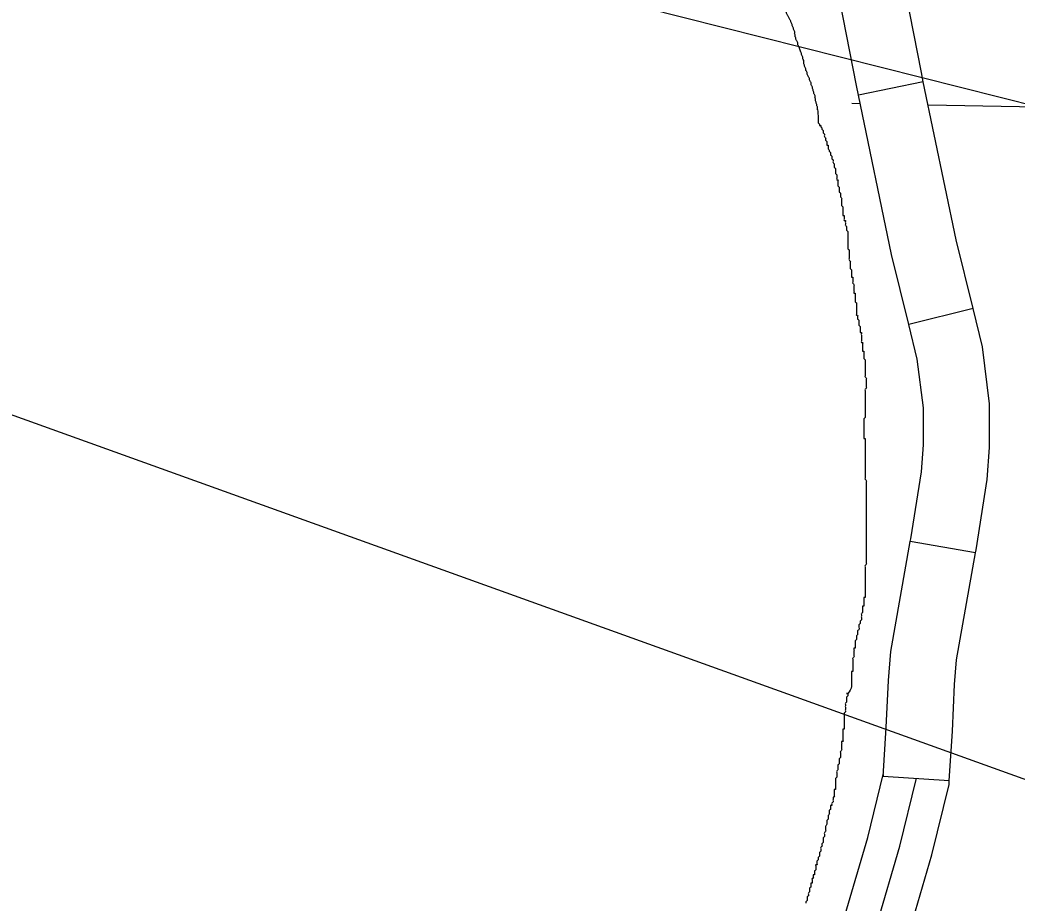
# Model space of a CAD drawing. Extents: x 813775 to 1157140, y 1757555 to 1979907.
# Drawn here: x 1019875 to 1024388, y 1826673 to 1830671 of the extents above; entities that cross this region are included whole.
import ezdxf

# ---------------------------------------------------------------- set-up
doc = ezdxf.new("R2010")
doc.units = 0
for name, color, linetype in [('Level 32', 7, 'Continuous'), ('Level 35', 7, 'Continuous'), ('Level 45', 7, 'Continuous'), ('Level 5', 7, 'Continuous'), ('R_Draft', 7, 'Continuous')]:
    doc.layers.add(name, color=color, linetype=linetype)

msp = doc.modelspace()

# ---------------------------------------------------------------- linework, layer by layer
at = {"layer": 'Level 32'}
for p, q in [((1023963.8, 1830390.5), (1023670.1, 1830329.5)), ((1024189, 1829364.7), (1023897.8, 1829292.7)), ((1024200.3, 1828257.9), (1023904.8, 1828310)), ((1024081.3, 1827226.9), (1023782, 1827246.4))]:
    msp.add_line(p, q, dxfattribs=at)
for points in [[(1023670.1, 1830329.5), (1023660.9, 1830373.6), (1023570.4, 1830836.6), (1023548.6, 1831077.2), (1023566, 1831225.5), (1023609.6, 1831431.4)], [(1023963.8, 1830390.5), (1023955, 1830432.9), (1023867.8, 1830879), (1023850.2, 1831073.2), (1023862.3, 1831176.8), (1023903.1, 1831369.2)], [(1024189, 1829364.7), (1024112.2, 1829675.6), (1023963.8, 1830390.5)], [(1023897.8, 1829292.7), (1023819.6, 1829609.1), (1023670.1, 1830329.5)], [(1024200.3, 1828257.9), (1024202.7, 1828271.8), (1024253.2, 1828590.5), (1024264, 1828735.7), (1024264, 1828933.3), (1024232.1, 1829190.4), (1024189, 1829364.7)], [(1023904.8, 1828310), (1023906.8, 1828321.3), (1023955, 1828625.1), (1023964, 1828746.7), (1023964, 1828914.8), (1023936.6, 1829135.8), (1023897.8, 1829292.7)], [(1023782, 1827246.4), (1023796.4, 1827467.5), (1023806.3, 1827681.1), (1023817, 1827811.7), (1023904.8, 1828310)], [(1024081.3, 1827226.9), (1024095.9, 1827450.7), (1024105.7, 1827662), (1024114.8, 1827773.4), (1024200.3, 1828257.9)]]:
    msp.add_lwpolyline(points, dxfattribs=at)
at = {"layer": 'Level 35'}
for points in [[(1023364.9, 1830662), (1023362.1, 1830667.6), (1023359.3, 1830673.2), (1023356.5, 1830678.7), (1023353.7, 1830684.3), (1023350.9, 1830689.9), (1023348.1, 1830695.5), (1023345.3, 1830701.1), (1023342.6, 1830706.7), (1023337, 1830712.2), (1023334.2, 1830717.8), (1023331.4, 1830723.4), (1023328.6, 1830729), (1023323, 1830737.4), (1023320.2, 1830742.9), (1023317.4, 1830748.5), (1023311.9, 1830754.1), (1023309.1, 1830759.7), (1023303.5, 1830765.3), (1023297.9, 1830770.8), (1023295.1, 1830776.4), (1023289.6, 1830782), (1023286.8, 1830787.6), (1023281.2, 1830793.2), (1023278.4, 1830798.8), (1023272.8, 1830804.3), (1023270, 1830809.9), (1023264.4, 1830815.5), (1023261.7, 1830821.1), (1023256.1, 1830826.7), (1023253.3, 1830832.2), (1023247.7, 1830837.8), (1023244.9, 1830843.4), (1023242.1, 1830849), (1023236.6, 1830854.6), (1023233.8, 1830860.2), (1023231, 1830865.7), (1023228.2, 1830871.3), (1023222.6, 1830876.9), (1023219.8, 1830882.5), (1023217, 1830888.1), (1023211.4, 1830893.6), (1023208.7, 1830899.2), (1023203.1, 1830904.8), (1023197.5, 1830910.4), (1023191.9, 1830913.2), (1023189.1, 1830918.8), (1023183.6, 1830924.3), (1023178, 1830927.1), (1023172.4, 1830929.9), (1023166.8, 1830935.5), (1023161.2, 1830938.3), (1023155.7, 1830943.9), (1023150.1, 1830946.7), (1023144.5, 1830949.5), (1023141.7, 1830955), (1023136.1, 1830957.8), (1023130.6, 1830960.6), (1023127.8, 1830966.2), (1023122.2, 1830969), (1023116.6, 1830974.6), (1023111, 1830977.4), (1023105.4, 1830980.2), (1023099.9, 1830985.7), (1023097.1, 1830991.3), (1023091.5, 1830996.9), (1023085.9, 1831002.5), (1023080.3, 1831008.1), (1023074.8, 1831013.6), (1023069.2, 1831019.2), (1023063.6, 1831024.8), (1023058, 1831027.6), (1023049.7, 1831033.2), (1023044.1, 1831038.8), (1023038.5, 1831044.3), (1023032.9, 1831047.1), (1023027.3, 1831052.7), (1023019, 1831058.3), (1023010.6, 1831063.9), (1023002.2, 1831069.5), (1022993.9, 1831072.3), (1022985.5, 1831077.8), (1022977.1, 1831080.6), (1022968.8, 1831086.2), (1022960.4, 1831089), (1022952, 1831094.6), (1022946.4, 1831094.6), (1022938.1, 1831100.2), (1022932.5, 1831103), (1022924.1, 1831108.5), (1022918.5, 1831111.3)], [(1023485.1, 1830264.5), (1023484.8, 1830265.7), (1023484.8, 1830271.3), (1023484.8, 1830276.9), (1023482, 1830282.4), (1023482, 1830288), (1023479.2, 1830293.6), (1023479.2, 1830299.2), (1023476.4, 1830304.8), (1023476.4, 1830310.4), (1023473.7, 1830315.9), (1023473.7, 1830321.5), (1023473.7, 1830327.1), (1023470.9, 1830332.7), (1023468.1, 1830338.3), (1023468.1, 1830343.8), (1023465.3, 1830349.4), (1023465.3, 1830355), (1023462.5, 1830360.6), (1023462.5, 1830366.2), (1023459.7, 1830371.8), (1023456.9, 1830377.3), (1023456.9, 1830382.9), (1023454.1, 1830388.5), (1023451.3, 1830394.1), (1023448.6, 1830399.7), (1023448.6, 1830405.2), (1023445.8, 1830410.8), (1023443, 1830416.4), (1023440.2, 1830422), (1023437.4, 1830427.6), (1023437.4, 1830433.1), (1023434.6, 1830438.7), (1023431.8, 1830444.3), (1023431.8, 1830449.9), (1023429, 1830455.5), (1023426.2, 1830461.1), (1023426.2, 1830466.6), (1023423.4, 1830472.2), (1023423.4, 1830477.8), (1023423.4, 1830483.4), (1023420.7, 1830491.8), (1023417.9, 1830497.3), (1023417.9, 1830502.9), (1023415.1, 1830508.5), (1023412.3, 1830514.1), (1023412.3, 1830519.7), (1023409.5, 1830525.2), (1023406.7, 1830533.6), (1023403.9, 1830542), (1023401.1, 1830550.4), (1023395.6, 1830558.7), (1023395.6, 1830567.1), (1023392.8, 1830572.7), (1023390, 1830578.3), (1023387.2, 1830583.9), (1023387.2, 1830589.4), (1023384.4, 1830595), (1023384.4, 1830600.6), (1023381.6, 1830606.2), (1023381.6, 1830611.8), (1023381.6, 1830617.3), (1023378.8, 1830622.9), (1023376, 1830628.5), (1023376, 1830634.1), (1023373.2, 1830639.7), (1023370.4, 1830645.3), (1023370.4, 1830650.8), (1023367.7, 1830656.4), (1023364.9, 1830662)], [(1023484.8, 1830265.7), (1023488.2, 1830226.7), (1023488.2, 1830221.1), (1023488.2, 1830215.5), (1023488.2, 1830209.9), (1023488.2, 1830204.3), (1023493.8, 1830198.8), (1023493.8, 1830193.2), (1023499.3, 1830193.2), (1023499.3, 1830187.6), (1023504.9, 1830182), (1023504.9, 1830176.4), (1023510.5, 1830170.9), (1023510.5, 1830165.3), (1023510.5, 1830159.7), (1023516.1, 1830154.1), (1023516.1, 1830148.5), (1023516.1, 1830142.9), (1023521.6, 1830137.4), (1023521.6, 1830131.8), (1023521.6, 1830126.2), (1023527.2, 1830120.6), (1023527.2, 1830115), (1023527.2, 1830109.5), (1023527.2, 1830103.9), (1023532.8, 1830103.9), (1023532.8, 1830098.3), (1023532.8, 1830092.7), (1023532.8, 1830087.1), (1023538.4, 1830081.5), (1023538.4, 1830076), (1023544, 1830070.4), (1023544, 1830064.8), (1023544, 1830059.2), (1023549.5, 1830053.6), (1023549.5, 1830048.1), (1023549.5, 1830042.5), (1023555.1, 1830036.9), (1023555.1, 1830031.3), (1023555.1, 1830025.7), (1023560.7, 1830020.1), (1023560.7, 1830014.6), (1023560.7, 1830009), (1023560.7, 1830003.4), (1023566.3, 1829997.8), (1023566.3, 1829992.2), (1023566.3, 1829986.7), (1023566.3, 1829981.1), (1023566.3, 1829975.5), (1023571.9, 1829969.9), (1023571.9, 1829964.3), (1023571.9, 1829958.7), (1023571.9, 1829953.2), (1023571.9, 1829947.6), (1023577.4, 1829947.6), (1023577.4, 1829942), (1023577.4, 1829936.4), (1023577.4, 1829930.8), (1023577.4, 1829925.3), (1023577.4, 1829919.7), (1023583, 1829914.1), (1023583, 1829908.5), (1023583, 1829902.9), (1023583, 1829897.3), (1023583, 1829891.8), (1023588.6, 1829886.2), (1023588.6, 1829880.6), (1023588.6, 1829875), (1023588.6, 1829869.4), (1023594.2, 1829863.9), (1023594.2, 1829858.3), (1023594.2, 1829852.7), (1023594.2, 1829847.1), (1023594.2, 1829841.5), (1023594.2, 1829835.9), (1023594.2, 1829830.4), (1023599.8, 1829824.8), (1023599.8, 1829819.2), (1023599.8, 1829813.6), (1023599.8, 1829808), (1023599.8, 1829802.5), (1023599.8, 1829796.9), (1023599.8, 1829791.3), (1023599.8, 1829785.7), (1023605.3, 1829785.7), (1023605.3, 1829780.1), (1023605.3, 1829774.6), (1023605.3, 1829769), (1023605.3, 1829763.4), (1023610.9, 1829763.4), (1023610.9, 1829757.8)], [(1023610.9, 1829757.8), (1023610.9, 1829752.2), (1023610.9, 1829746.6), (1023610.9, 1829741.1), (1023616.5, 1829735.5), (1023616.5, 1829729.9), (1023616.5, 1829724.3), (1023616.5, 1829718.7), (1023622.1, 1829713.2), (1023622.1, 1829707.6), (1023622.1, 1829702), (1023622.1, 1829696.4), (1023622.1, 1829690.8), (1023622.1, 1829685.2), (1023622.1, 1829679.7), (1023622.1, 1829674.1), (1023622.1, 1829668.5), (1023622.1, 1829662.9), (1023622.1, 1829657.3), (1023622.1, 1829651.8), (1023622.1, 1829646.2), (1023622.1, 1829640.6), (1023622.1, 1829635), (1023627.6, 1829629.4), (1023627.6, 1829623.8), (1023627.6, 1829618.3), (1023627.6, 1829612.7), (1023627.6, 1829607.1), (1023627.6, 1829601.5), (1023627.6, 1829595.9), (1023627.6, 1829590.4), (1023627.6, 1829584.8), (1023633.2, 1829579.2), (1023633.2, 1829573.6), (1023633.2, 1829568), (1023633.2, 1829562.4), (1023633.2, 1829556.9), (1023633.2, 1829551.3), (1023633.2, 1829545.7), (1023638.8, 1829540.1), (1023638.8, 1829534.5), (1023638.8, 1829529), (1023638.8, 1829523.4), (1023638.8, 1829517.8), (1023638.8, 1829512.2), (1023638.8, 1829506.6), (1023644.4, 1829506.6), (1023644.4, 1829501), (1023644.4, 1829495.5), (1023644.4, 1829489.9), (1023644.4, 1829484.3), (1023644.4, 1829478.7), (1023650, 1829473.1), (1023650, 1829467.6), (1023650, 1829462), (1023650, 1829456.4), (1023650, 1829450.8), (1023650, 1829445.2), (1023650, 1829439.6), (1023650, 1829434.1), (1023655.5, 1829434.1), (1023655.5, 1829428.5), (1023655.5, 1829422.9), (1023655.5, 1829417.3), (1023655.5, 1829411.7), (1023655.5, 1829406.2), (1023655.5, 1829400.6), (1023655.5, 1829395), (1023661.1, 1829389.4), (1023661.1, 1829383.8), (1023661.1, 1829378.2), (1023661.1, 1829372.7), (1023661.1, 1829367.1), (1023661.1, 1829361.5), (1023661.1, 1829355.9), (1023661.1, 1829350.3), (1023661.1, 1829344.8), (1023661.1, 1829339.2), (1023661.1, 1829333.6), (1023666.7, 1829333.6), (1023666.7, 1829328), (1023666.7, 1829322.4), (1023666.7, 1829316.8), (1023672.3, 1829311.3), (1023672.3, 1829305.7), (1023672.3, 1829300.1), (1023672.3, 1829294.5), (1023672.3, 1829288.9), (1023677.9, 1829283.4), (1023677.9, 1829277.8), (1023677.9, 1829272.2)], [(1023677.9, 1829272.2), (1023677.9, 1829266.6), (1023677.9, 1829261), (1023677.9, 1829255.4), (1023683.4, 1829255.4), (1023683.4, 1829249.9), (1023683.4, 1829244.3), (1023683.4, 1829238.7), (1023683.4, 1829233.1), (1023683.4, 1829227.5), (1023683.4, 1829222), (1023683.4, 1829216.4), (1023683.4, 1829210.8), (1023689, 1829210.8), (1023689, 1829205.2), (1023689, 1829199.6), (1023689, 1829194.1), (1023689, 1829188.5), (1023689, 1829182.9), (1023689, 1829177.3), (1023689, 1829171.7), (1023694.6, 1829171.7), (1023694.6, 1829166.1), (1023694.6, 1829160.6), (1023694.6, 1829155), (1023694.6, 1829149.4), (1023694.6, 1829143.8), (1023694.6, 1829138.2), (1023700.2, 1829132.7), (1023700.2, 1829127.1), (1023700.2, 1829121.5), (1023700.2, 1829115.9), (1023700.2, 1829110.3), (1023700.2, 1829104.7), (1023700.2, 1829099.2), (1023700.2, 1829093.6), (1023700.2, 1829088), (1023700.2, 1829082.4), (1023700.2, 1829076.8), (1023700.2, 1829071.3), (1023700.2, 1829065.7), (1023700.2, 1829060.1), (1023700.2, 1829054.5), (1023705.8, 1829048.9), (1023705.8, 1829043.3), (1023705.8, 1829037.8), (1023705.8, 1829032.2), (1023705.8, 1829026.6), (1023705.8, 1829021), (1023705.8, 1829015.4), (1023705.8, 1829009.9), (1023705.8, 1829004.3), (1023700.2, 1828998.7), (1023700.2, 1828993.1), (1023700.2, 1828987.5), (1023700.2, 1828981.9), (1023700.2, 1828976.4), (1023700.2, 1828970.8), (1023700.2, 1828965.2), (1023700.2, 1828959.6), (1023700.2, 1828954), (1023700.2, 1828948.5), (1023700.2, 1828942.9), (1023700.2, 1828937.3), (1023700.2, 1828931.7), (1023700.2, 1828926.1), (1023700.2, 1828920.5), (1023700.2, 1828915), (1023700.2, 1828909.4), (1023700.2, 1828903.8), (1023700.2, 1828898.2), (1023700.2, 1828892.6), (1023700.2, 1828887.1), (1023700.2, 1828881.5), (1023700.2, 1828875.9), (1023700.2, 1828870.3), (1023694.6, 1828864.7), (1023694.6, 1828859.1), (1023694.6, 1828853.6), (1023694.6, 1828848), (1023694.6, 1828842.4), (1023694.6, 1828836.8), (1023694.6, 1828831.2), (1023694.6, 1828825.7), (1023694.6, 1828820.1), (1023694.6, 1828814.5), (1023694.6, 1828808.9), (1023694.6, 1828803.3), (1023694.6, 1828797.7), (1023694.6, 1828792.2), (1023694.6, 1828786.6)], [(1023694.6, 1828786.6), (1023694.6, 1828781), (1023694.6, 1828775.4), (1023700.2, 1828775.4), (1023700.2, 1828769.8), (1023700.2, 1828764.3), (1023700.2, 1828758.7), (1023700.2, 1828753.1), (1023700.2, 1828747.5), (1023700.2, 1828741.9), (1023700.2, 1828736.3), (1023700.2, 1828730.8), (1023700.2, 1828725.2), (1023700.2, 1828719.6), (1023700.2, 1828714), (1023700.2, 1828708.4), (1023700.2, 1828702.9), (1023700.2, 1828697.3), (1023700.2, 1828691.7), (1023700.2, 1828686.1), (1023700.2, 1828680.5), (1023700.2, 1828674.9), (1023700.2, 1828669.4), (1023700.2, 1828663.8), (1023700.2, 1828658.2), (1023700.2, 1828652.6), (1023700.2, 1828647), (1023700.2, 1828641.5), (1023700.2, 1828635.9), (1023700.2, 1828630.3), (1023700.2, 1828624.7), (1023700.2, 1828619.1), (1023700.2, 1828613.6), (1023700.2, 1828608), (1023700.2, 1828602.4), (1023700.2, 1828596.8), (1023700.2, 1828591.2), (1023705.8, 1828585.6), (1023705.8, 1828580.1), (1023705.8, 1828574.5), (1023705.8, 1828568.9), (1023705.8, 1828563.3), (1023705.8, 1828557.7), (1023705.8, 1828552.2), (1023705.8, 1828546.6), (1023705.8, 1828541), (1023705.8, 1828535.4), (1023705.8, 1828529.8), (1023705.8, 1828524.2), (1023705.8, 1828518.7), (1023705.8, 1828513.1), (1023705.8, 1828507.5), (1023705.8, 1828501.9), (1023705.8, 1828496.3), (1023705.8, 1828490.8), (1023705.8, 1828485.2), (1023705.8, 1828479.6), (1023705.8, 1828474), (1023705.8, 1828468.4), (1023705.8, 1828462.8), (1023705.8, 1828457.3), (1023705.8, 1828451.7), (1023705.8, 1828446.1), (1023705.8, 1828440.5), (1023705.8, 1828434.9), (1023705.8, 1828429.4), (1023705.8, 1828423.8), (1023705.8, 1828418.2), (1023705.8, 1828412.6), (1023705.8, 1828407), (1023705.8, 1828401.4), (1023705.8, 1828395.9), (1023705.8, 1828390.3), (1023705.8, 1828384.7), (1023705.8, 1828379.1), (1023705.8, 1828373.5), (1023705.8, 1828368), (1023705.8, 1828362.4), (1023705.8, 1828356.8), (1023705.8, 1828351.2), (1023705.8, 1828345.6), (1023705.8, 1828340), (1023705.8, 1828334.5), (1023705.8, 1828328.9), (1023705.8, 1828323.3), (1023705.8, 1828317.7), (1023705.8, 1828312.1), (1023705.8, 1828306.6), (1023705.8, 1828301), (1023705.8, 1828295.4), (1023705.8, 1828289.8)], [(1023705.8, 1828289.8), (1023705.8, 1828284.2), (1023705.8, 1828278.6), (1023705.8, 1828273.1), (1023705.8, 1828267.5), (1023705.8, 1828261.9), (1023705.8, 1828256.3), (1023705.8, 1828250.7), (1023705.8, 1828245.2), (1023705.8, 1828239.6), (1023705.8, 1828234), (1023705.8, 1828228.4), (1023705.8, 1828222.8), (1023705.8, 1828217.2), (1023705.8, 1828211.7), (1023705.8, 1828206.1), (1023700.2, 1828200.5), (1023700.2, 1828194.9), (1023700.2, 1828189.3), (1023700.2, 1828183.8), (1023700.2, 1828178.2), (1023700.2, 1828172.6), (1023700.2, 1828167), (1023700.2, 1828161.4), (1023700.2, 1828155.8), (1023700.2, 1828150.3), (1023700.2, 1828144.7), (1023700.2, 1828139.1), (1023700.2, 1828133.5), (1023700.2, 1828127.9), (1023700.2, 1828122.4), (1023700.2, 1828116.8), (1023700.2, 1828111.2), (1023700.2, 1828105.6), (1023700.2, 1828100), (1023700.2, 1828094.4), (1023700.2, 1828088.9), (1023700.2, 1828083.3), (1023700.2, 1828077.7), (1023700.2, 1828072.1), (1023700.2, 1828066.5), (1023700.2, 1828061), (1023700.2, 1828055.4), (1023694.6, 1828055.4), (1023694.6, 1828049.8), (1023694.6, 1828044.2), (1023694.6, 1828038.6), (1023694.6, 1828033.1), (1023694.6, 1828027.5), (1023694.6, 1828021.9), (1023694.6, 1828016.3), (1023689, 1828016.3), (1023689, 1828010.7), (1023689, 1828005.1), (1023689, 1827999.6), (1023689, 1827994), (1023689, 1827988.4), (1023683.4, 1827982.8), (1023683.4, 1827977.2), (1023683.4, 1827971.7), (1023683.4, 1827966.1), (1023683.4, 1827954.9), (1023677.9, 1827949.3), (1023677.9, 1827943.7), (1023677.9, 1827938.2), (1023672.3, 1827932.6), (1023672.3, 1827927), (1023672.3, 1827921.4), (1023672.3, 1827910.3), (1023666.7, 1827904.7), (1023666.7, 1827899.1), (1023666.7, 1827893.5), (1023666.7, 1827887.9), (1023661.1, 1827882.3), (1023661.1, 1827876.8), (1023661.1, 1827871.2), (1023661.1, 1827865.6), (1023655.5, 1827860), (1023655.5, 1827854.4), (1023655.5, 1827848.9), (1023655.5, 1827843.3), (1023655.5, 1827837.7), (1023655.5, 1827832.1), (1023655.5, 1827826.5), (1023650, 1827826.5), (1023650, 1827820.9), (1023650, 1827815.4), (1023650, 1827809.8), (1023650, 1827804.2), (1023650, 1827798.6), (1023650, 1827793)], [(1023650, 1827793), (1023650, 1827787.5), (1023644.4, 1827781.9), (1023644.4, 1827776.3), (1023644.4, 1827770.7), (1023644.4, 1827765.1), (1023644.4, 1827759.5), (1023644.4, 1827754), (1023644.4, 1827748.4), (1023644.4, 1827742.8), (1023644.4, 1827737.2), (1023644.4, 1827731.6), (1023644.4, 1827726.1), (1023644.4, 1827720.5), (1023638.8, 1827720.5), (1023638.8, 1827714.9), (1023638.8, 1827709.3), (1023638.8, 1827703.7), (1023638.8, 1827698.1), (1023638.8, 1827692.6), (1023638.8, 1827687), (1023638.8, 1827681.4), (1023638.8, 1827675.8), (1023638.8, 1827670.2), (1023638.8, 1827664.7), (1023638.8, 1827659.1), (1023638.8, 1827653.5), (1023622.1, 1827621.7)], [(1023622.1, 1827621.7), (1023616.5, 1827621.7), (1023622.1, 1827621.7), (1023622.1, 1827616.2), (1023622.1, 1827610.6), (1023616.5, 1827605), (1023616.5, 1827599.4), (1023616.5, 1827593.8), (1023616.5, 1827588.2), (1023616.5, 1827582.7), (1023610.9, 1827577.1), (1023610.9, 1827571.5), (1023610.9, 1827565.9), (1023610.9, 1827560.3), (1023610.9, 1827554.8), (1023610.9, 1827549.2), (1023610.9, 1827543.6), (1023610.9, 1827538), (1023605.3, 1827532.4), (1023605.3, 1827526.9), (1023605.3, 1827521.3), (1023605.3, 1827515.7), (1023605.3, 1827510.1), (1023605.3, 1827504.5), (1023605.3, 1827498.9), (1023605.3, 1827493.4), (1023605.3, 1827487.8), (1023605.3, 1827482.2), (1023605.3, 1827476.6), (1023605.3, 1827471), (1023605.3, 1827465.5), (1023605.3, 1827459.9), (1023599.8, 1827459.9), (1023599.8, 1827454.3), (1023599.8, 1827448.7), (1023599.8, 1827443.1), (1023599.8, 1827437.5), (1023599.8, 1827432), (1023599.8, 1827426.4), (1023599.8, 1827420.8), (1023599.8, 1827415.2), (1023599.8, 1827409.6), (1023599.8, 1827404.1), (1023594.2, 1827404.1), (1023594.2, 1827398.5), (1023594.2, 1827392.9), (1023594.2, 1827387.3), (1023594.2, 1827381.7), (1023594.2, 1827376.1), (1023594.2, 1827370.6), (1023594.2, 1827365), (1023588.6, 1827359.4), (1023588.6, 1827353.8), (1023588.6, 1827348.2), (1023588.6, 1827342.7), (1023588.6, 1827337.1), (1023588.6, 1827331.5), (1023583, 1827325.9), (1023583, 1827320.3), (1023583, 1827314.7), (1023583, 1827309.2), (1023583, 1827303.6), (1023577.4, 1827298), (1023577.4, 1827292.4), (1023577.4, 1827286.8), (1023577.4, 1827281.3), (1023577.4, 1827275.7), (1023571.9, 1827270.1), (1023571.9, 1827264.5), (1023571.9, 1827258.9), (1023571.9, 1827253.3), (1023571.9, 1827247.8), (1023571.9, 1827242.2), (1023566.3, 1827236.6), (1023566.3, 1827231), (1023566.3, 1827225.4), (1023566.3, 1827219.9), (1023566.3, 1827214.3), (1023566.3, 1827208.7), (1023566.3, 1827203.1), (1023566.3, 1827197.5), (1023566.3, 1827191.9), (1023566.3, 1827186.4), (1023560.7, 1827186.4), (1023560.7, 1827180.8), (1023560.7, 1827175.2), (1023560.7, 1827169.6), (1023560.7, 1827164), (1023560.7, 1827158.5), (1023560.7, 1827152.9), (1023555.1, 1827152.9)], [(1023555.1, 1827152.9), (1023555.1, 1827147.3), (1023555.1, 1827141.7), (1023555.1, 1827136.1), (1023555.1, 1827130.5), (1023549.5, 1827125), (1023549.5, 1827119.4), (1023549.5, 1827113.8), (1023544, 1827113.8), (1023544, 1827108.2), (1023544, 1827102.6), (1023544, 1827097.1), (1023538.4, 1827091.5), (1023538.4, 1827085.9), (1023538.4, 1827080.3), (1023538.4, 1827074.7), (1023532.8, 1827069.1), (1023532.8, 1827063.6), (1023532.8, 1827058), (1023532.8, 1827052.4), (1023527.2, 1827046.8), (1023527.2, 1827041.2), (1023527.2, 1827035.7), (1023527.2, 1827030.1), (1023521.6, 1827018.9), (1023521.6, 1827013.3), (1023521.6, 1827007.7), (1023521.6, 1827002.2), (1023521.6, 1826996.6), (1023516.1, 1826991), (1023516.1, 1826985.4), (1023516.1, 1826979.8), (1023516.1, 1826974.3), (1023510.5, 1826968.7), (1023510.5, 1826963.1), (1023510.5, 1826957.5), (1023510.5, 1826951.9), (1023510.5, 1826946.4), (1023504.9, 1826940.8), (1023504.9, 1826935.2), (1023504.9, 1826929.6), (1023499.3, 1826924), (1023499.3, 1826918.4), (1023499.3, 1826912.9), (1023499.3, 1826907.3), (1023493.8, 1826901.7), (1023493.8, 1826896.1), (1023493.8, 1826890.5), (1023493.8, 1826885), (1023488.2, 1826879.4), (1023488.2, 1826873.8), (1023488.2, 1826868.2), (1023482.6, 1826862.6), (1023482.6, 1826857), (1023482.6, 1826851.5), (1023482.6, 1826845.9), (1023477, 1826845.9), (1023477, 1826840.3), (1023477, 1826834.7), (1023477, 1826829.1), (1023477, 1826823.6), (1023471.4, 1826818), (1023471.4, 1826812.4), (1023471.4, 1826806.8), (1023471.4, 1826801.2), (1023465.9, 1826801.2), (1023465.9, 1826795.6), (1023465.9, 1826790.1), (1023465.9, 1826784.5), (1023460.3, 1826784.5), (1023460.3, 1826778.9), (1023460.3, 1826773.3), (1023460.3, 1826767.7), (1023460.3, 1826762.2), (1023454.7, 1826762.2), (1023454.7, 1826756.6), (1023454.7, 1826751), (1023454.7, 1826745.4), (1023449.1, 1826739.8), (1023449.1, 1826734.2), (1023449.1, 1826728.7), (1023449.1, 1826723.1), (1023443.5, 1826717.5), (1023443.5, 1826711.9), (1023443.5, 1826706.3), (1023438, 1826700.8), (1023438, 1826695.2), (1023438, 1826689.6), (1023438, 1826684), (1023432.4, 1826678.4), (1023432.4, 1826672.8)]]:
    msp.add_spline(points, degree=3, dxfattribs=at)
at = {"layer": 'Level 45'}
for points in [[(1023569.9, 1826504.4), (1023610.8, 1826620.6), (1023712.4, 1826969.3), (1023782.5, 1827254.8), (1023782, 1827246.4)], [(1023482.2, 1825838.5), (1023615.4, 1826182.4), (1023753.7, 1826574.7), (1023857.3, 1826930.4), (1023931.3, 1827231.8), (1023931.7, 1827236.7)], [(1023852.8, 1826404.7), (1023896.5, 1826528.8), (1024002.2, 1826891.5), (1024080.2, 1827208.9), (1024081.3, 1827226.9)]]:
    msp.add_lwpolyline(points, dxfattribs=at)
at = {"layer": 'Level 5'}
for points in [[(1023640.6, 1830293.5), (1023677.7, 1830292.8)], [(1023985.3, 1830287.1), (1026714.9, 1830236.5)]]:
    msp.add_lwpolyline(points, dxfattribs=at)
at = {"layer": 'R_Draft'}
for p, q in [((1092628.5, 1813061.2), (1002488.6, 1835832.3)), ((1092628.5, 1802699.3), (1002075.8, 1835270.8))]:
    msp.add_line(p, q, dxfattribs=at)

doc.saveas('drawing.dxf')
